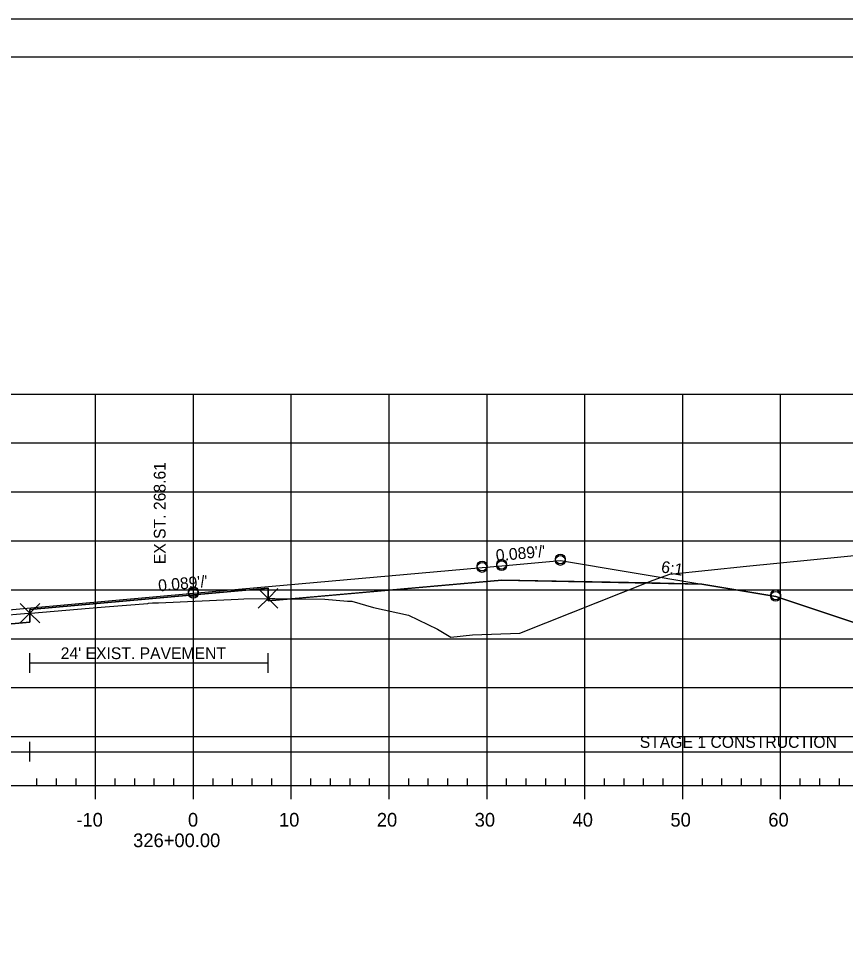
# Model space of a CAD drawing. Extents: x 1365647 to 1367999, y 387113 to 400173.
# Drawn here: x 1365876.2 to 1365960.7, y 399437.5 to 399533 of the extents above; entities that cross this region are included whole.
import ezdxf

# ---------------------------------------------------------------- set-up
doc = ezdxf.new("R2010")
doc.units = 0
for name, color, linetype in [('R_Alt Surface', 7, 'Continuous'), ('R_Axis', 7, 'Continuous'), ('R_Axis Annot', 7, 'Continuous'), ('R_Border', 7, 'Continuous'), ('R_Contours', 7, 'Continuous'), ('R_Exist Surface', 7, 'Continuous'), ('R_Fin Surface', 7, 'Continuous'), ('R_Fin Surface Annot', 7, 'Continuous'), ('R_Grid', 7, 'Continuous'), ('R_No Plot', 7, 'Continuous'), ('R_Water', 7, 'Continuous'), ('R_Xsect Elev', 7, 'Continuous')]:
    doc.layers.add(name, color=color, linetype=linetype)

msp = doc.modelspace()

# ---------------------------------------------------------------- linework, layer by layer
at = {"layer": 'R_Alt Surface'}
msp.add_lwpolyline([(1365837.622, 399467.782), (1365862.591, 399470.015), (1365877.383, 399471.338), (1365877.383, 399472.628), (1365894.091, 399474.121), (1365901.715, 399474.801), (1365901.715, 399473.512), (1365925.591, 399475.639), (1365946.041, 399475.23)], dxfattribs=at)
at = {"layer": 'R_Axis'}
for p, q in [((1365878.095, 399454.645), (1365878.095, 399455.345)), ((1365880.095, 399454.645), (1365880.095, 399455.345)), ((1365882.095, 399454.645), (1365882.095, 399455.345)), ((1365886.095, 399454.645), (1365886.095, 399455.345)), ((1365888.095, 399454.645), (1365888.095, 399455.345)), ((1365890.095, 399454.645), (1365890.095, 399455.345)), ((1365892.095, 399454.645), (1365892.095, 399455.345)), ((1365896.095, 399454.645), (1365896.095, 399455.345)), ((1365898.095, 399454.645), (1365898.095, 399455.345)), ((1365900.095, 399454.645), (1365900.095, 399455.345)), ((1365902.095, 399454.645), (1365902.095, 399455.345)), ((1365906.095, 399454.645), (1365906.095, 399455.345)), ((1365908.095, 399454.645), (1365908.095, 399455.345)), ((1365910.095, 399454.645), (1365910.095, 399455.345)), ((1365912.095, 399454.645), (1365912.095, 399455.345)), ((1365916.095, 399454.645), (1365916.095, 399455.345)), ((1365918.095, 399454.645), (1365918.095, 399455.345)), ((1365920.095, 399454.645), (1365920.095, 399455.345)), ((1365922.095, 399454.645), (1365922.095, 399455.345)), ((1365926.095, 399454.645), (1365926.095, 399455.345)), ((1365928.095, 399454.645), (1365928.095, 399455.345)), ((1365930.095, 399454.645), (1365930.095, 399455.345)), ((1365932.095, 399454.645), (1365932.095, 399455.345)), ((1365936.095, 399454.645), (1365936.095, 399455.345)), ((1365938.095, 399454.645), (1365938.095, 399455.345)), ((1365940.095, 399454.645), (1365940.095, 399455.345)), ((1365942.095, 399454.645), (1365942.095, 399455.345)), ((1365946.095, 399454.645), (1365946.095, 399455.345)), ((1365948.095, 399454.645), (1365948.095, 399455.345)), ((1365950.095, 399454.645), (1365950.095, 399455.345)), ((1365952.095, 399454.645), (1365952.095, 399455.345)), ((1365956.095, 399454.645), (1365956.095, 399455.345)), ((1365958.095, 399454.645), (1365958.095, 399455.345)), ((1365960.095, 399454.645), (1365960.095, 399455.345)), ((1365749.095, 399454.645), (1366039.095, 399454.645)), ((1365884.095, 399453.245), (1365884.095, 399454.645)), ((1365894.095, 399453.245), (1365894.095, 399454.645)), ((1365904.095, 399453.245), (1365904.095, 399454.645)), ((1365914.095, 399453.245), (1365914.095, 399454.645)), ((1365924.095, 399453.245), (1365924.095, 399454.645)), ((1365934.095, 399453.245), (1365934.095, 399454.645)), ((1365944.095, 399453.245), (1365944.095, 399454.645)), ((1365954.095, 399453.245), (1365954.095, 399454.645))]:
    msp.add_line(p, q, dxfattribs=at)
at = {"layer": 'R_Border'}
for p, q in [((1365736.095, 399529.105), (1366052.275, 399529.105)), ((1365888.615, 399528.845), (1365888.615, 399528.845)), ((1365888.615, 399528.845), (1365888.615, 399528.845))]:
    msp.add_line(p, q, dxfattribs=at)
at = {"layer": 'R_Contours'}
for points in [[(1365940.373, 399475.343), (1365941.076, 399475.621), (1365942.769, 399476.252), (1365950.618, 399477.056), (1365963.692, 399478.349), (1365980.968, 399480.249), (1365982.619, 399480.426), (1365984.411, 399480.498), (1365988.418, 399480.626), (1365991.902, 399481.114), (1365997.241, 399481.835), (1366006.448, 399482.789), (1366011.886, 399483.349), (1366016.287, 399483.9), (1365970.046, 399468.486), (1365953.591, 399473.971), (1365946.041, 399475.23)], [(1365904.123, 399473.726), (1365907.514, 399473.678), (1365909.843, 399473.486), (1365910.281, 399473.475), (1365912.49, 399472.851), (1365916.083, 399472.054), (1365919.038, 399470.609), (1365920.388, 399469.789), (1365922.613, 399470.03), (1365927.447, 399470.228), (1365940.373, 399475.343), (1365925.591, 399475.639)], [(1365877.383, 399472.259), (1365877.471, 399472.266), (1365883.436, 399472.764), (1365884.262, 399472.838), (1365885.079, 399472.907), (1365889.448, 399473.256), (1365889.501, 399473.261), (1365889.919, 399473.295), (1365890.517, 399473.322), (1365897.953, 399473.655), (1365898.653, 399473.689), (1365899.24, 399473.703), (1365901.715, 399473.767), (1365901.715, 399474.801), (1365894.091, 399474.121), (1365877.383, 399472.628)], [(1365901.715, 399473.767), (1365902.426, 399473.75), (1365904.123, 399473.726), (1365901.715, 399473.512)], [(1365854.369, 399469.28), (1365855.281, 399469.769), (1365861.103, 399470.483), (1365862.003, 399470.62), (1365862.961, 399470.784), (1365868.077, 399471.754), (1365869.604, 399471.842), (1365871.974, 399471.805), (1365876.846, 399472.21), (1365877.383, 399472.259), (1365877.383, 399471.338), (1365862.591, 399470.015)]]:
    msp.add_lwpolyline(points, close=True, dxfattribs=at)
at = {"layer": 'R_Exist Surface'}
msp.add_lwpolyline([(1365871.974, 399471.805), (1365876.846, 399472.21), (1365877.383, 399472.259), (1365877.471, 399472.266), (1365883.436, 399472.764), (1365884.262, 399472.838), (1365885.079, 399472.907), (1365889.448, 399473.256), (1365889.501, 399473.261), (1365889.919, 399473.295), (1365890.517, 399473.322), (1365897.953, 399473.655), (1365898.653, 399473.689), (1365899.24, 399473.703), (1365901.715, 399473.767), (1365902.426, 399473.75), (1365907.514, 399473.678), (1365909.843, 399473.486), (1365910.281, 399473.475), (1365912.49, 399472.851), (1365916.083, 399472.054), (1365919.038, 399470.609), (1365920.388, 399469.789), (1365922.613, 399470.03), (1365927.447, 399470.228), (1365941.076, 399475.621), (1365942.769, 399476.252), (1365950.618, 399477.056), (1365963.692, 399478.349)], dxfattribs=at)
at = {"layer": 'R_Fin Surface'}
msp.add_lwpolyline([(1365807.191, 399468.116), (1365822.15, 399463.13), (1365834.591, 399467.277), (1365837.622, 399467.782), (1365856.591, 399470.944), (1365862.591, 399471.479), (1365864.591, 399471.658), (1365894.091, 399474.291), (1365923.591, 399476.924), (1365925.591, 399477.102), (1365931.591, 399477.638), (1365946.041, 399475.23), (1365953.591, 399473.971), (1365970.046, 399468.486), (1366016.287, 399483.9)], dxfattribs=at)
at = {"layer": 'R_Grid'}
for p, q in [((1365749.095, 399494.645), (1366039.095, 399494.645)), ((1365884.095, 399454.645), (1365884.095, 399494.645)), ((1365894.095, 399454.645), (1365894.095, 399494.645)), ((1365904.095, 399454.645), (1365904.095, 399494.645)), ((1365914.095, 399454.645), (1365914.095, 399494.645)), ((1365924.095, 399454.645), (1365924.095, 399494.645)), ((1365934.095, 399454.645), (1365934.095, 399494.645)), ((1365944.095, 399454.645), (1365944.095, 399494.645)), ((1365954.095, 399454.645), (1365954.095, 399494.645)), ((1365749.095, 399489.645), (1366039.095, 399489.645)), ((1365749.095, 399484.645), (1366039.095, 399484.645)), ((1365749.095, 399479.645), (1366039.095, 399479.645)), ((1365749.095, 399474.645), (1366039.095, 399474.645)), ((1365749.095, 399469.645), (1366039.095, 399469.645)), ((1365749.095, 399464.645), (1366039.095, 399464.645)), ((1365749.095, 399459.645), (1366039.095, 399459.645)), ((1365749.095, 399454.645), (1366039.095, 399454.645))]:
    msp.add_line(p, q, dxfattribs=at)
at = {"layer": 'R_No Plot'}
msp.add_line((1365723.694, 399532.999), (1366057.027, 399532.999), dxfattribs=at)
msp.add_lwpolyline([(1365723.687, 399532.999), (1366057.027, 399532.999), (1366057.027, 399319.662), (1365723.687, 399319.662)], close=True, dxfattribs=at)
for points in [[(1365901.715, 399473.767), (1365900.715, 399474.767), (1365901.715, 399473.767), (1365900.715, 399472.767), (1365901.715, 399473.767), (1365902.715, 399472.767), (1365901.715, 399473.767), (1365902.715, 399474.767)], [(1365877.383, 399472.259), (1365876.383, 399473.259), (1365877.383, 399472.259), (1365876.383, 399471.259), (1365877.383, 399472.259), (1365878.383, 399471.259), (1365877.383, 399472.259), (1365878.383, 399473.259)]]:
    msp.add_lwpolyline(points, dxfattribs=at)
for centre in [(1365931.591, 399477.795), (1365923.591, 399477.081), (1365923.591, 399476.924), (1365923.591, 399476.924), (1365925.591, 399477.102), (1365925.592, 399477.26), (1365925.592, 399477.103), (1365931.591, 399477.638), (1365931.591, 399477.638), (1365894.091, 399474.448), (1365894.091, 399474.291), (1365894.091, 399474.291), (1365953.591, 399473.971), (1365953.592, 399474.128), (1365953.592, 399473.971)]:
    msp.add_circle(centre, 0.5, dxfattribs=at)
at = {"layer": 'R_Water'}
for p, q in [((1365877.383, 399466.171), (1365877.383, 399468.171)), ((1365901.715, 399466.171), (1365901.715, 399468.171)), ((1365877.383, 399467.171), (1365901.715, 399467.171)), ((1365877.383, 399457.101), (1365877.383, 399459.101)), ((1365807.191, 399458.101), (1365877.383, 399458.101)), ((1365877.383, 399458.101), (1366016.287, 399458.101))]:
    msp.add_line(p, q, dxfattribs=at)

# ---------------------------------------------------------------- texts
at = {"layer": 'R_Axis Annot'}
for s, p in [('-10', (1365882.133, 399450.445)), ('0', (1365893.533, 399450.445)), ('10', (1365902.833, 399450.445)), ('20', (1365912.833, 399450.445)), ('30', (1365922.833, 399450.445)), ('40', (1365932.833, 399450.445)), ('50', (1365942.833, 399450.445)), ('60', (1365952.834, 399450.445)), ('326+00.00', (1365887.934, 399448.345))]:
    msp.add_text(s, height=1.4, dxfattribs=at).set_placement(p)
at = {"layer": 'R_Fin Surface Annot'}
for s, rotation, p in [("0.089'/'", 5.10051, (1365925.046, 399477.556)), ('6:1', 350.53766, (1365941.825, 399476.439)), ("0.089'/'", 5.10051, (1365890.546, 399474.476))]:
    msp.add_text(s, height=1.2, rotation=rotation, dxfattribs=at).set_placement(p)
at = {"layer": 'R_Water'}
for s, p in [("24' EXIST. PAVEMENT", (1365880.532, 399467.563)), ('STAGE 1 CONSTRUCTION', (1365939.697, 399458.494))]:
    msp.add_text(s, height=1.2, dxfattribs=at).set_placement(p)
at = {"layer": 'R_Xsect Elev'}
msp.add_text('EXIST. 268.61', height=1.2, rotation=90, dxfattribs=at).set_placement((1365891.248, 399477.256))

doc.saveas('drawing.dxf')
